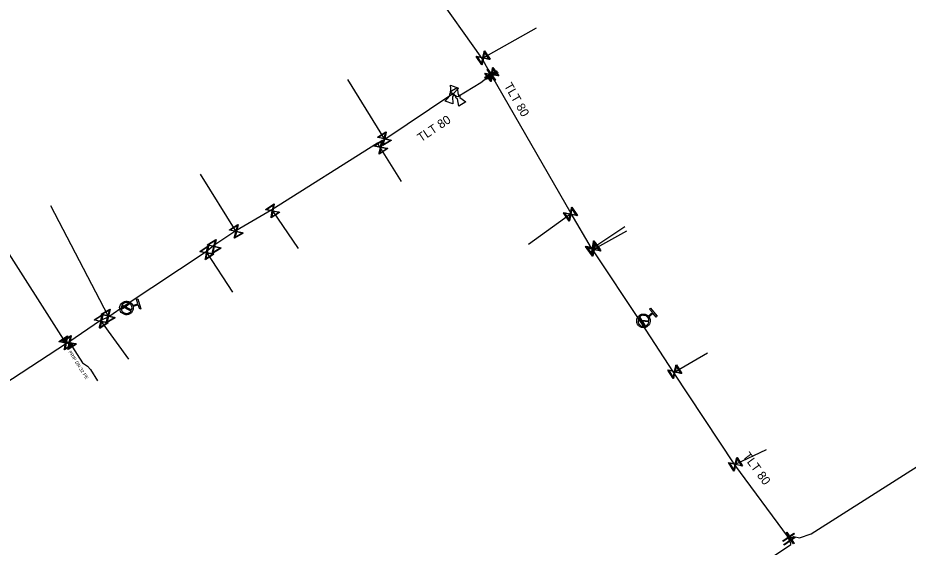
# Model space of a CAD drawing. Extents: x -643544 to -637295, y -1119190 to -1111715.
# Drawn here: x -641064.3 to -640931.6, y -1113818.4 to -1113739.4 of the extents above; entities that cross this region are included whole.
import ezdxf

# ---------------------------------------------------------------- set-up
doc = ezdxf.new("R2010")
doc.units = 0
for name, color, linetype in [('Default', 7, 'Continuous'), ('VP Hydrant', 7, 'Continuous'), ('VP Lomový bod', 7, 'Continuous'), ('VP Popis přípojky', 7, 'Continuous'), ('VP Přípojka', 7, 'Continuous'), ('VP Řad', 7, 'Continuous'), ('VP Řad - popis', 7, 'Continuous'), ('VP Šoupě', 7, 'Continuous')]:
    doc.layers.add(name, color=color, linetype=linetype)

msp = doc.modelspace()

# ---------------------------------------------------------------- linework, layer by layer
at = {"layer": 'Default'}
for points in [[(-640999.89, -1113751.04), (-640999.92, -1113750.99), (-640999.93, -1113750.94), (-640999.94, -1113750.85), (-640999.91, -1113750.78), (-640999.89, -1113750.7), (-640999.82, -1113750.64), (-640999.78, -1113750.61), (-640999.73, -1113750.59)], [(-640999.35, -1113750.72), (-640999.32, -1113750.77), (-640999.31, -1113750.82), (-640999.3, -1113750.91), (-640999.33, -1113750.98), (-640999.35, -1113751.06), (-640999.42, -1113751.12), (-640999.46, -1113751.15), (-640999.51, -1113751.17)], [(-640998.76, -1113751.51), (-640998.81, -1113751.5), (-640998.86, -1113751.47), (-640998.93, -1113751.43), (-640998.98, -1113751.36), (-640999.02, -1113751.29), (-640999.02, -1113751.21), (-640999.02, -1113751.15), (-640999.01, -1113751.1)], [(-640998.66, -1113750.89), (-640998.61, -1113750.9), (-640998.56, -1113750.92), (-640998.49, -1113750.97), (-640998.44, -1113751.04), (-640998.4, -1113751.11), (-640998.4, -1113751.19), (-640998.4, -1113751.25), (-640998.41, -1113751.3)], [(-641047.13, -1113782.48), (-641047.05, -1113782.83), (-641047.22, -1113783.16), (-641047.41, -1113783.53), (-641047.81, -1113783.65), (-641048.2, -1113783.78), (-641048.57, -1113783.59), (-641048.94, -1113783.4), (-641049.06, -1113783), (-641049.19, -1113782.61), (-641049, -1113782.24), (-641048.81, -1113781.88), (-641048.42, -1113781.75), (-641048.02, -1113781.62), (-641047.65, -1113781.81), (-641047.33, -1113781.97), (-641047.19, -1113782.31)], [(-641048.87, -1113782.41), (-641048.97, -1113782.67), (-641048.88, -1113782.95), (-641048.78, -1113783.27), (-641048.48, -1113783.42), (-641048.18, -1113783.57), (-641047.86, -1113783.47), (-641047.58, -1113783.38), (-641047.43, -1113783.15)], [(-641047.35, -1113782.99), (-641047.25, -1113782.73), (-641047.34, -1113782.45), (-641047.44, -1113782.13), (-641047.74, -1113781.97), (-641048.04, -1113781.82), (-641048.36, -1113781.92), (-641048.64, -1113782.01), (-641048.79, -1113782.25)], [(-640970.23, -1113784.04), (-640970.02, -1113784.34), (-640970.05, -1113784.7), (-640970.09, -1113785.11), (-640970.41, -1113785.38), (-640970.73, -1113785.64), (-640971.14, -1113785.61), (-640971.55, -1113785.57), (-640971.82, -1113785.25), (-640972.08, -1113784.93), (-640972.05, -1113784.52), (-640972.01, -1113784.11), (-640971.69, -1113783.84), (-640971.37, -1113783.58), (-640970.96, -1113783.61), (-640970.6, -1113783.64), (-640970.34, -1113783.9)], [(-640970.24, -1113784.59), (-640970.24, -1113784.31), (-640970.43, -1113784.09), (-640970.64, -1113783.83), (-640970.98, -1113783.8), (-640971.31, -1113783.77), (-640971.57, -1113783.98), (-640971.8, -1113784.17), (-640971.85, -1113784.45)], [(-640971.86, -1113784.63), (-640971.86, -1113784.91), (-640971.67, -1113785.13), (-640971.46, -1113785.39), (-640971.12, -1113785.42), (-640970.79, -1113785.45), (-640970.53, -1113785.23), (-640970.31, -1113785.05), (-640970.25, -1113784.77)]]:
    msp.add_open_spline(points, degree=3, dxfattribs=at)
at = {"layer": 'VP Hydrant'}
for points in [[(-641047.19, -1113782.31), (-641046.41, -1113782.06), (-641046.62, -1113781.4), (-641046.44, -1113781.34), (-641045.97, -1113782.83), (-641046.14, -1113782.89), (-641046.35, -1113782.23), (-641047.13, -1113782.48)], [(-641047.43, -1113783.15), (-641048.87, -1113782.41)], [(-641048.79, -1113782.25), (-641047.35, -1113782.99)], [(-640970.34, -1113783.9), (-640969.71, -1113783.38), (-640970.16, -1113782.85), (-640970.01, -1113782.73), (-640969.01, -1113783.93), (-640969.15, -1113784.05), (-640969.6, -1113783.52), (-640970.23, -1113784.04)], [(-640970.25, -1113784.77), (-640971.86, -1113784.63)], [(-640971.85, -1113784.45), (-640970.24, -1113784.59)]]:
    msp.add_lwpolyline(points, dxfattribs=at)
at = {"layer": 'VP Lomový bod'}
for points in [[(-640999.89, -1113750.46), (-640998.83, -1113749.81), (-640998.66, -1113750.89)], [(-640999.8, -1113749.49), (-640998.62, -1113749.91), (-640999.35, -1113750.72)], [(-640999.73, -1113750.59), (-640999.8, -1113749.49)], [(-640999.51, -1113751.17), (-640999.45, -1113752.27), (-641000.62, -1113751.85), (-640999.89, -1113751.04)], [(-640999.01, -1113751.1), (-640999.89, -1113750.46)], [(-640998.41, -1113751.3), (-640997.53, -1113751.94), (-640998.59, -1113752.59), (-640998.76, -1113751.51)]]:
    msp.add_lwpolyline(points, dxfattribs=at)
at = {"layer": 'VP Přípojka'}
for points in [[(-640995.11, -1113745.5), (-640994.95, -1113745.4), (-640986.98, -1113740.92)], [(-640993.73, -1113747.95), (-640993.65, -1113747.89)], [(-641009.61, -1113757.55), (-641009.67, -1113757.46), (-641015.13, -1113748.65)], [(-641010.71, -1113758.13), (-641010.63, -1113758.26), (-641007.15, -1113763.82)], [(-641031.81, -1113771.19), (-641031.75, -1113771.27), (-641037.08, -1113762.73)], [(-641050.76, -1113784.01), (-641050.84, -1113783.89), (-641059.4, -1113767.48)], [(-641026.43, -1113768.08), (-641026.33, -1113768.23), (-641022.5, -1113773.84)], [(-640981.84, -1113768.6), (-640981.93, -1113768.71), (-640988.2, -1113773.21)], [(-640978.8, -1113773.76), (-640978.62, -1113773.71), (-640973.85, -1113770.55)], [(-640978.61, -1113774.04), (-640978.45, -1113773.95), (-640973.51, -1113771.18)], [(-641057.08, -1113788.01), (-641057.15, -1113787.91), (-641067.03, -1113772.44)], [(-641035.13, -1113773.41), (-641035.05, -1113773.52)], [(-641036.26, -1113774.31), (-641036.15, -1113774.46), (-641032.3, -1113780.34)], [(-641048.3, -1113782.32), (-641048.2, -1113782.42), (-641048.11, -1113782.7)], [(-641051.99, -1113784.57), (-641051.9, -1113784.69), (-641047.79, -1113790.34)], [(-640971.41, -1113784.88), (-640971.23, -1113784.76), (-640971.05, -1113784.61)], [(-641056.72, -1113787.77), (-641056.61, -1113787.86), (-641054.69, -1113790.86), (-641053.95, -1113791.36), (-641053.5, -1113791.85), (-641052.46, -1113793.55)], [(-640966.57, -1113792.26), (-640966.38, -1113792.2), (-640961.5, -1113789.38)], [(-640957.45, -1113806.08), (-640957.33, -1113806), (-640952.73, -1113803.79)]]:
    msp.add_lwpolyline(points, dxfattribs=at)
at = {"layer": 'VP Řad'}
for points in [[(-640993.73, -1113747.95), (-640993.78, -1113747.87), (-640995.11, -1113745.5), (-641002.31, -1113735.32), (-641010.66, -1113723.6), (-641015.03, -1113718.03), (-641016.19, -1113716.55), (-641019.03, -1113712.26), (-641024.17, -1113707.46), (-641025.7, -1113705.77), (-641027.98, -1113702.78), (-641038.13, -1113701.22), (-641038.57, -1113701.17), (-641056.73, -1113698.72), (-641058.42, -1113698.5), (-641065.08, -1113698.12), (-641065.34, -1113698.16)], [(-640949.39, -1113817.1), (-640949.17, -1113817.03), (-640948.64, -1113816.78), (-640947.8, -1113816.96), (-640946.05, -1113816.35), (-640928.59, -1113805.29), (-640908.21, -1113792.63), (-640906.64, -1113791.55), (-640895.29, -1113783.93), (-640892.79, -1113782.48), (-640892.19, -1113782.14), (-640891.92, -1113781.97), (-640891.22, -1113781.86), (-640889.03, -1113781.52), (-640866.87, -1113766.9), (-640866.61, -1113765.69), (-640864.42, -1113755.52), (-640865.36, -1113754.11), (-640870.2, -1113745.96)], [(-640993.73, -1113747.95), (-640995.28, -1113749.11), (-640998.71, -1113751.2), (-640999.62, -1113750.88), (-641009.61, -1113757.55), (-641010.71, -1113758.13), (-641026.43, -1113768.08), (-641031.81, -1113771.19), (-641035.07, -1113773.37), (-641035.13, -1113773.41), (-641036.26, -1113774.31), (-641048.3, -1113782.32), (-641050.76, -1113784.01), (-641051.99, -1113784.57), (-641056.72, -1113787.77), (-641057.08, -1113788.01), (-641077.24, -1113801.15)], [(-640949.39, -1113817.1), (-640949.45, -1113816.93), (-640957.45, -1113806.08), (-640966.57, -1113792.26), (-640971.41, -1113784.88), (-640978.61, -1113774.04), (-640978.8, -1113773.76), (-640981.84, -1113768.6), (-640993.66, -1113748.06), (-640993.73, -1113747.95)], [(-641028.7, -1113870.12), (-641013.12, -1113859.78), (-641007.49, -1113856.11), (-640987.32, -1113843.2), (-640987.11, -1113843.06), (-640976.1, -1113835.95), (-640967.46, -1113830.24), (-640959.69, -1113825.23), (-640955.3, -1113822.15), (-640949.1, -1113817.94), (-640949.09, -1113817.75), (-640949.28, -1113817.44), (-640949.39, -1113817.1)]]:
    msp.add_lwpolyline(points, dxfattribs=at)
at = {"layer": 'VP Šoupě'}
for points in [[(-640994.74, -1113744.36), (-640993.91, -1113745.61), (-640993.97, -1113745.65), (-640994.09, -1113745.62), (-640994.91, -1113745.45), (-640995.11, -1113746.4), (-640995.16, -1113746.44), (-640995.99, -1113745.19), (-640995.93, -1113745.15), (-640994.98, -1113745.35), (-640994.81, -1113744.52), (-640994.79, -1113744.4), (-640994.74, -1113744.36)], [(-640995.17, -1113746.26), (-640995, -1113745.43), (-640995.82, -1113745.27), (-640995.17, -1113746.26)], [(-640994.73, -1113744.54), (-640994.9, -1113745.37), (-640994.08, -1113745.53), (-640994.73, -1113744.54)], [(-640993.48, -1113746.84), (-640992.6, -1113748.06), (-640992.66, -1113748.1), (-640992.78, -1113748.07), (-640993.61, -1113747.94), (-640993.76, -1113748.9), (-640993.82, -1113748.94), (-640994.7, -1113747.72), (-640994.64, -1113747.68), (-640993.68, -1113747.84), (-640993.55, -1113747.01), (-640993.54, -1113746.88), (-640993.48, -1113746.84)], [(-640994.23, -1113747.08), (-640993.13, -1113748.75), (-640993.23, -1113748.82), (-640994.33, -1113747.15), (-640994.23, -1113747.08)], [(-640993.47, -1113747.03), (-640993.6, -1113747.85), (-640992.77, -1113747.98), (-640993.47, -1113747.03)], [(-640992.87, -1113747.43), (-640994.62, -1113748.41), (-640994.68, -1113748.3), (-640992.94, -1113747.32), (-640992.87, -1113747.43)], [(-640992.76, -1113747.62), (-640994.5, -1113748.61), (-640994.56, -1113748.5), (-640992.82, -1113747.51), (-640992.76, -1113747.62)], [(-640993.83, -1113748.76), (-640993.7, -1113747.93), (-640994.53, -1113747.8), (-640993.83, -1113748.76)], [(-641008.64, -1113757.7), (-641009.91, -1113758.49), (-641009.95, -1113758.44), (-641009.91, -1113758.31), (-641009.72, -1113757.49), (-641010.67, -1113757.27), (-641010.7, -1113757.22), (-641009.43, -1113756.43), (-641009.39, -1113756.48), (-641009.62, -1113757.43), (-641008.8, -1113757.62), (-641008.67, -1113757.65), (-641008.64, -1113757.7)], [(-641009.18, -1113758.93), (-641010.43, -1113759.76), (-641010.47, -1113759.7), (-641010.44, -1113759.58), (-641010.27, -1113758.76), (-641011.22, -1113758.56), (-641011.26, -1113758.51), (-641010.01, -1113757.68), (-641009.97, -1113757.74), (-641010.17, -1113758.69), (-641009.34, -1113758.85), (-641009.22, -1113758.88), (-641009.18, -1113758.93)], [(-641010.52, -1113757.22), (-641009.7, -1113757.41), (-641009.51, -1113756.59), (-641010.52, -1113757.22)], [(-641008.82, -1113757.7), (-641009.64, -1113757.51), (-641009.83, -1113758.33), (-641008.82, -1113757.7)], [(-641011.08, -1113758.5), (-641010.25, -1113758.67), (-641010.09, -1113757.85), (-641011.08, -1113758.5)], [(-641009.36, -1113758.94), (-641010.19, -1113758.77), (-641010.35, -1113759.59), (-641009.36, -1113758.94)], [(-641025.29, -1113768.44), (-641026.54, -1113769.27), (-641026.57, -1113769.22), (-641026.55, -1113769.09), (-641026.38, -1113768.27), (-641027.33, -1113768.08), (-641027.37, -1113768.02), (-641026.12, -1113767.19), (-641026.09, -1113767.24), (-641026.28, -1113768.2), (-641025.45, -1113768.36), (-641025.33, -1113768.38), (-641025.29, -1113768.44)], [(-641027.19, -1113768.02), (-641026.36, -1113768.18), (-641026.2, -1113767.35), (-641027.19, -1113768.02)], [(-641025.47, -1113768.45), (-641026.3, -1113768.28), (-641026.46, -1113769.1), (-641025.47, -1113768.45)], [(-640981.71, -1113767.67), (-640980.89, -1113768.92), (-640980.95, -1113768.96), (-640981.07, -1113768.93), (-640981.89, -1113768.76), (-640982.09, -1113769.71), (-640982.14, -1113769.75), (-640982.97, -1113768.49), (-640982.91, -1113768.46), (-640981.96, -1113768.66), (-640981.79, -1113767.83), (-640981.77, -1113767.71), (-640981.71, -1113767.67)], [(-640981.71, -1113767.85), (-640981.88, -1113768.68), (-640981.06, -1113768.84), (-640981.71, -1113767.85)], [(-640982.15, -1113769.57), (-640981.98, -1113768.74), (-640982.8, -1113768.57), (-640982.15, -1113769.57)], [(-641030.72, -1113771.52), (-641032, -1113772.3), (-641032.04, -1113772.24), (-641032, -1113772.12), (-641031.8, -1113771.3), (-641032.74, -1113771.07), (-641032.78, -1113771.02), (-641031.5, -1113770.24), (-641031.46, -1113770.3), (-641031.7, -1113771.24), (-641030.88, -1113771.44), (-641030.75, -1113771.47), (-641030.72, -1113771.52)], [(-641032.6, -1113771.02), (-641031.78, -1113771.22), (-641031.58, -1113770.4), (-641032.6, -1113771.02)], [(-641030.9, -1113771.52), (-641031.72, -1113771.32), (-641031.92, -1113772.14), (-641030.9, -1113771.52)], [(-641035.11, -1113774.66), (-641036.36, -1113775.5), (-641036.39, -1113775.44), (-641036.36, -1113775.32), (-641036.2, -1113774.5), (-641037.15, -1113774.31), (-641037.19, -1113774.25), (-641035.94, -1113773.42), (-641035.91, -1113773.47), (-641036.1, -1113774.43), (-641035.27, -1113774.59), (-641035.15, -1113774.61), (-641035.11, -1113774.66)], [(-641037.01, -1113774.25), (-641036.18, -1113774.41), (-641036.02, -1113773.58), (-641037.01, -1113774.25)], [(-641034.02, -1113773.78), (-641035.31, -1113774.55), (-641035.35, -1113774.49), (-641035.31, -1113774.37), (-641035.1, -1113773.55), (-641036.04, -1113773.31), (-641036.08, -1113773.26), (-641034.79, -1113772.49), (-641034.75, -1113772.55), (-641035, -1113773.49), (-641034.18, -1113773.7), (-641034.06, -1113773.73), (-641034.02, -1113773.78)], [(-641035.9, -1113773.26), (-641035.08, -1113773.47), (-641034.87, -1113772.65), (-641035.9, -1113773.26)], [(-641034.21, -1113773.78), (-641035.02, -1113773.58), (-641035.23, -1113774.39), (-641034.21, -1113773.78)], [(-640978.45, -1113772.66), (-640977.57, -1113773.88), (-640977.63, -1113773.92), (-640977.75, -1113773.89), (-640978.58, -1113773.76), (-640978.73, -1113774.72), (-640978.79, -1113774.76), (-640979.67, -1113773.54), (-640979.61, -1113773.5), (-640978.65, -1113773.66), (-640978.52, -1113772.83), (-640978.51, -1113772.7), (-640978.45, -1113772.66)], [(-640978.8, -1113774.58), (-640978.67, -1113773.75), (-640979.5, -1113773.61), (-640978.8, -1113774.58)], [(-640978.24, -1113772.91), (-640977.41, -1113774.16), (-640977.47, -1113774.2), (-640977.59, -1113774.17), (-640978.41, -1113774), (-640978.61, -1113774.95), (-640978.66, -1113774.99), (-640979.49, -1113773.74), (-640979.43, -1113773.7), (-640978.48, -1113773.9), (-640978.32, -1113773.07), (-640978.29, -1113772.95), (-640978.24, -1113772.91)], [(-640978.44, -1113772.84), (-640978.57, -1113773.67), (-640977.74, -1113773.8), (-640978.44, -1113772.84)], [(-640978.23, -1113773.09), (-640978.4, -1113773.91), (-640977.58, -1113774.08), (-640978.23, -1113773.09)], [(-641035.29, -1113774.67), (-641036.12, -1113774.51), (-641036.28, -1113775.33), (-641035.29, -1113774.67)], [(-640978.67, -1113774.81), (-640978.5, -1113773.98), (-640979.32, -1113773.82), (-640978.67, -1113774.81)], [(-641049.81, -1113784.15), (-641051.1, -1113784.92), (-641051.14, -1113784.86), (-641051.1, -1113784.74), (-641050.89, -1113783.92), (-641051.83, -1113783.68), (-641051.87, -1113783.63), (-641050.58, -1113782.86), (-641050.54, -1113782.92), (-641050.79, -1113783.86), (-641049.97, -1113784.07), (-641049.85, -1113784.1), (-641049.81, -1113784.15)], [(-641051.69, -1113783.63), (-641050.87, -1113783.84), (-641050.66, -1113783.02), (-641051.69, -1113783.63)], [(-641048.84, -1113782.81), (-641047.61, -1113781.95), (-641047.56, -1113782.03), (-641048.78, -1113782.89), (-641048.84, -1113782.81)], [(-641050.86, -1113784.9), (-641052.11, -1113785.73), (-641052.15, -1113785.67), (-641052.12, -1113785.55), (-641051.95, -1113784.73), (-641052.9, -1113784.53), (-641052.94, -1113784.48), (-641051.69, -1113783.65), (-641051.65, -1113783.7), (-641051.85, -1113784.66), (-641051.02, -1113784.82), (-641050.9, -1113784.85), (-641050.86, -1113784.9)], [(-641052.76, -1113784.47), (-641051.93, -1113784.64), (-641051.77, -1113783.81), (-641052.76, -1113784.47)], [(-641050, -1113784.15), (-641050.81, -1113783.94), (-641051.01, -1113784.76), (-641050, -1113784.15)], [(-640971.61, -1113784.11), (-640970.78, -1113785.36), (-640970.85, -1113785.41), (-640971.69, -1113784.16), (-640971.61, -1113784.11)], [(-641051.04, -1113784.91), (-641051.86, -1113784.74), (-641052.03, -1113785.56), (-641051.04, -1113784.91)], [(-641056.11, -1113788.13), (-641057.37, -1113788.95), (-641057.4, -1113788.89), (-641057.37, -1113788.77), (-641057.2, -1113787.95), (-641058.15, -1113787.75), (-641058.19, -1113787.69), (-641056.93, -1113786.87), (-641056.9, -1113786.93), (-641057.1, -1113787.88), (-641056.27, -1113788.05), (-641056.15, -1113788.07), (-641056.11, -1113788.13)], [(-641055.57, -1113788.07), (-641056.82, -1113788.9), (-641056.86, -1113788.84), (-641056.83, -1113788.72), (-641056.66, -1113787.9), (-641057.61, -1113787.7), (-641057.65, -1113787.65), (-641056.4, -1113786.82), (-641056.36, -1113786.87), (-641056.56, -1113787.83), (-641055.73, -1113787.99), (-641055.61, -1113788.02), (-641055.57, -1113788.07)], [(-641057.47, -1113787.64), (-641056.64, -1113787.81), (-641056.48, -1113786.98), (-641057.47, -1113787.64)], [(-641058.01, -1113787.69), (-641057.18, -1113787.86), (-641057.01, -1113787.04), (-641058.01, -1113787.69)], [(-641056.29, -1113788.13), (-641057.11, -1113787.96), (-641057.28, -1113788.78), (-641056.29, -1113788.13)], [(-641055.75, -1113788.08), (-641056.57, -1113787.91), (-641056.74, -1113788.73), (-641055.75, -1113788.08)], [(-640966.14, -1113791.17), (-640965.35, -1113792.44), (-640965.4, -1113792.48), (-640965.53, -1113792.44), (-640966.35, -1113792.25), (-640966.56, -1113793.2), (-640966.62, -1113793.23), (-640967.41, -1113791.96), (-640967.36, -1113791.92), (-640966.41, -1113792.15), (-640966.22, -1113791.33), (-640966.2, -1113791.2), (-640966.14, -1113791.17)], [(-640966.62, -1113793.05), (-640966.43, -1113792.23), (-640967.25, -1113792.04), (-640966.62, -1113793.05)], [(-640966.14, -1113791.35), (-640966.33, -1113792.17), (-640965.51, -1113792.36), (-640966.14, -1113791.35)], [(-640957.09, -1113804.97), (-640956.3, -1113806.24), (-640956.35, -1113806.28), (-640956.48, -1113806.24), (-640957.3, -1113806.05), (-640957.52, -1113807), (-640957.57, -1113807.03), (-640958.36, -1113805.76), (-640958.31, -1113805.72), (-640957.36, -1113805.95), (-640957.17, -1113805.13), (-640957.14, -1113805), (-640957.09, -1113804.97)], [(-640957.09, -1113805.15), (-640957.28, -1113805.97), (-640956.46, -1113806.16), (-640957.09, -1113805.15)], [(-640957.57, -1113806.85), (-640957.38, -1113806.03), (-640958.2, -1113805.84), (-640957.57, -1113806.85)], [(-640949.69, -1113816.13), (-640948.58, -1113817.79), (-640948.68, -1113817.86), (-640949.79, -1113816.2), (-640949.69, -1113816.13)], [(-640948.56, -1113816.37), (-640950.21, -1113817.5), (-640950.28, -1113817.4), (-640948.63, -1113816.27), (-640948.56, -1113816.37)], [(-640948.42, -1113816.92), (-640950.07, -1113818.06), (-640950.14, -1113817.96), (-640948.49, -1113816.82), (-640948.42, -1113816.92)]]:
    msp.add_lwpolyline(points, dxfattribs=at)

# ---------------------------------------------------------------- texts
at = {"layer": 'VP Popis přípojky'}
msp.add_text('PRIP DN 32 PE', height=0.5, rotation=302.5353, dxfattribs=at).set_placement((-641056.8, -1113789.26))
at = {"layer": 'VP Řad - popis'}
for rotation, p in [(299.9188, (-640991.87, -1113749.55)), (33.7191, (-641004.21, -1113758)), (306.4024, (-640956.32, -1113804.79))]:
    msp.add_text('TLT 80', height=1.3, rotation=rotation, dxfattribs=at).set_placement(p)

doc.saveas('drawing.dxf')
